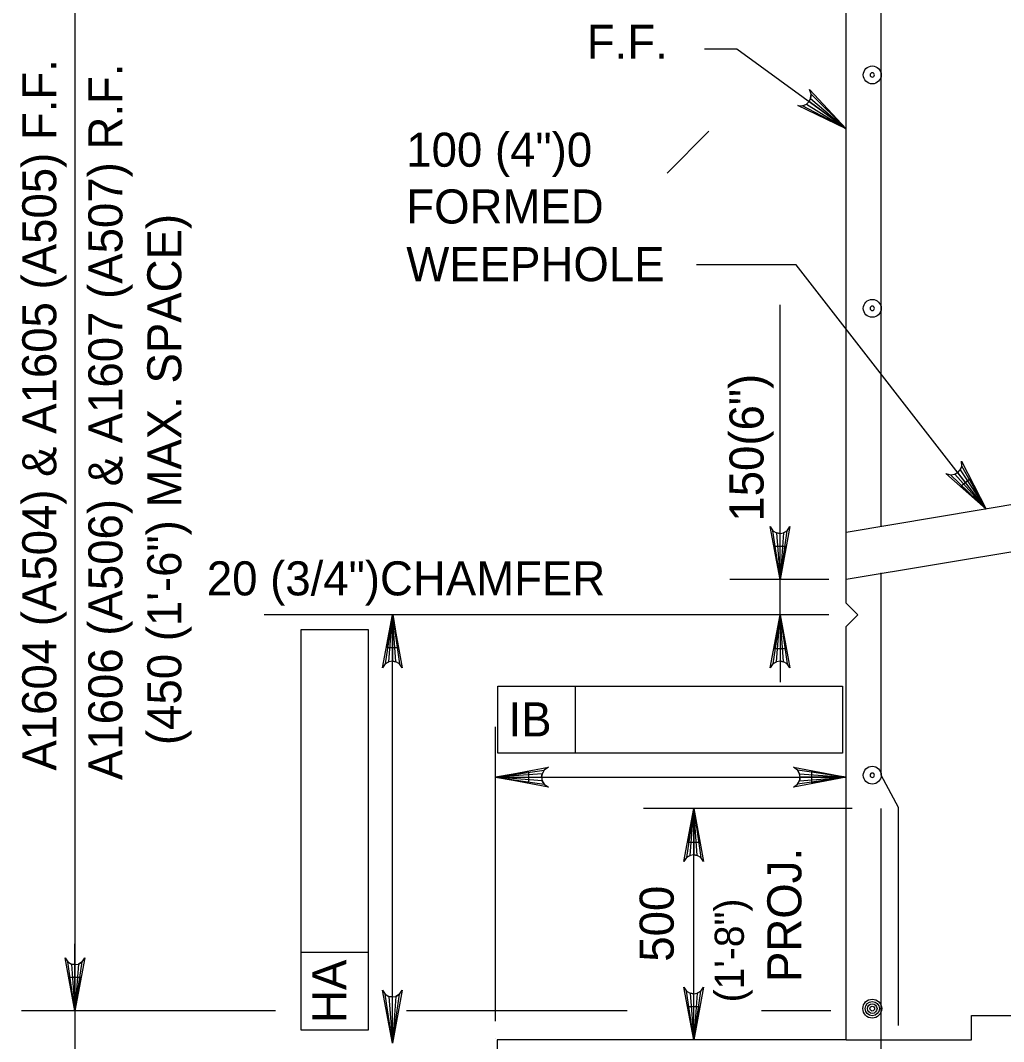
# Model space of a CAD drawing. Extents: x 634540 to 640306, y 296059 to 300275.
# Drawn here: x 639034.1 to 639120.7, y 297036.8 to 297126.7 of the extents above; entities that cross this region are included whole.
import ezdxf

# ---------------------------------------------------------------- set-up
doc = ezdxf.new("R2010")
doc.units = 0
for name, color, linetype in [('3', 7, 'Continuous'), ('4', 7, 'Continuous'), ('5', 7, 'Continuous'), ('6', 7, 'Continuous'), ('7', 7, 'Continuous'), ('9', 7, 'Continuous')]:
    doc.layers.add(name, color=color, linetype=linetype)

# ---------------------------------------------------------------- blocks, each defined once
blk = doc.blocks.new('B')
at = {"layer": '3'}
blk.add_circle((0, 0), 0.16, dxfattribs=at)
for start, end in [(0, 180), (180, 0)]:
    blk.add_arc((0, 0), 0.0391, start, end, dxfattribs=at)

msp = doc.modelspace()

# ---------------------------------------------------------------- linework, layer by layer
at = {"layer": '3'}
for p, q in [((639038.908, 297163.005), (639038.908, 297039.466)), ((639097.202, 297124.17), (639094.344, 297124.17)), ((639106.838, 297117.145), (639097.202, 297124.17)), ((639091.054, 297113.248), (639094.742, 297116.937)), ((639101, 297077.445), (639101, 297101.644)), ((639101, 297080.397), (639101, 297083.352)), ((639105.3, 297077.445), (639096.571, 297077.445)), ((639101, 297074.324), (639101, 297077.445)), ((639106.838, 297075.351), (639107.863, 297074.324)), ((639105.3, 297074.324), (639055.575, 297074.324)), ((639066.863, 297036.62), (639066.863, 297074.324)), ((639100.279, 297074.324), (639096.571, 297074.324)), ((639101, 297074.324), (639101, 297068.42)), ((639106.838, 297073.299), (639107.863, 297074.324)), ((639058.819, 297037.747), (639058.819, 297073.049)), ((639058.819, 297073.049), (639064.726, 297073.049)), ((639064.726, 297073.049), (639064.726, 297037.747)), ((639076.137, 297068.051), (639106.515, 297068.051)), ((639076.137, 297062.146), (639076.137, 297068.051)), ((639082.983, 297062.146), (639082.983, 297068.051)), ((639106.515, 297068.051), (639106.515, 297062.146)), ((639106.515, 297062.146), (639076.137, 297062.146)), ((639107.351, 297057.271), (639088.973, 297057.271)), ((639093.402, 297036.893), (639093.402, 297057.271)), ((639064.726, 297044.591), (639058.819, 297044.591)), ((639056.575, 297039.466), (639034.206, 297039.466)), ((639038.908, 297039.466), (639038.908, 297013.871)), ((639087.551, 297039.465), (639068.092, 297039.465)), ((639105.488, 297039.465), (639099.369, 297039.465)), ((639064.726, 297037.747), (639058.819, 297037.747))]:
    msp.add_line(p, q, dxfattribs=at)
for points in [[(639106.838, 297117.145), (639102.557, 297119.184), (639102.994, 297119.174), (639103.327, 297119.318), (639103.555, 297119.539), (639103.696, 297119.822), (639103.73, 297120.185), (639103.588, 297120.597), (639106.838, 297117.145), (639103.73, 297120.185), (639103.696, 297119.822), (639106.838, 297117.145), (639103.555, 297119.539), (639103.327, 297119.318), (639106.838, 297117.145), (639102.994, 297119.174)], [(639119.159, 297083.656), (639115.607, 297086.798), (639116.024, 297086.666), (639116.384, 297086.712), (639116.664, 297086.862), (639116.878, 297087.096), (639117.009, 297087.433), (639116.986, 297087.871), (639119.159, 297083.656), (639117.009, 297087.433), (639116.878, 297087.096), (639119.159, 297083.656), (639116.664, 297086.862), (639116.384, 297086.712), (639119.159, 297083.656), (639116.024, 297086.666)], [(639101, 297077.445), (639100.127, 297082.106), (639100.375, 297081.747), (639100.688, 297081.562), (639101, 297081.508), (639101.313, 297081.562), (639101.625, 297081.747), (639101.873, 297082.106), (639101, 297077.445), (639101.625, 297081.747), (639101.313, 297081.562), (639101, 297077.445), (639101, 297081.508), (639100.688, 297081.562), (639101, 297077.445), (639100.375, 297081.747)], [(639066.863, 297074.324), (639067.736, 297069.663), (639067.488, 297070.022), (639067.176, 297070.207), (639066.863, 297070.261), (639066.551, 297070.207), (639066.238, 297070.022), (639065.99, 297069.663), (639066.863, 297074.324), (639066.238, 297070.022), (639066.551, 297070.207), (639066.863, 297074.324), (639066.863, 297070.261), (639067.176, 297070.207), (639066.863, 297074.324), (639067.488, 297070.022)], [(639101, 297074.324), (639101.873, 297069.663), (639101.625, 297070.022), (639101.313, 297070.207), (639101, 297070.261), (639100.688, 297070.207), (639100.375, 297070.022), (639100.127, 297069.663), (639101, 297074.324), (639100.375, 297070.022), (639100.688, 297070.207), (639101, 297074.324), (639101, 297070.261), (639101.313, 297070.207), (639101, 297074.324), (639101.625, 297070.022)], [(639075.941, 297060.036), (639080.601, 297060.909), (639080.243, 297060.661), (639080.058, 297060.348), (639080.004, 297060.036), (639080.058, 297059.723), (639080.243, 297059.411), (639080.601, 297059.163), (639075.941, 297060.036), (639080.243, 297059.411), (639080.058, 297059.723), (639075.941, 297060.036), (639080.004, 297060.036), (639080.058, 297060.348), (639075.941, 297060.036), (639080.243, 297060.661)], [(639106.838, 297060.036), (639102.177, 297059.163), (639102.536, 297059.411), (639102.721, 297059.723), (639102.775, 297060.036), (639102.721, 297060.348), (639102.536, 297060.661), (639102.177, 297060.909), (639106.838, 297060.036), (639102.536, 297060.661), (639102.721, 297060.348), (639106.838, 297060.036), (639102.775, 297060.036), (639102.721, 297059.723), (639106.838, 297060.036), (639102.536, 297059.411)], [(639093.402, 297057.271), (639094.275, 297052.611), (639094.027, 297052.969), (639093.715, 297053.154), (639093.402, 297053.209), (639093.09, 297053.154), (639092.777, 297052.969), (639092.529, 297052.611), (639093.402, 297057.271), (639092.777, 297052.969), (639093.09, 297053.154), (639093.402, 297057.271), (639093.402, 297053.209), (639093.715, 297053.154), (639093.402, 297057.271), (639094.027, 297052.969)], [(639038.908, 297039.466), (639038.035, 297044.127), (639038.283, 297043.769), (639038.595, 297043.583), (639038.908, 297043.529), (639039.22, 297043.583), (639039.533, 297043.769), (639039.781, 297044.127), (639038.908, 297039.466), (639039.533, 297043.769), (639039.22, 297043.583), (639038.908, 297039.466), (639038.908, 297043.529), (639038.595, 297043.583), (639038.908, 297039.466), (639038.283, 297043.769)], [(639066.863, 297036.62), (639065.99, 297041.281), (639066.238, 297040.923), (639066.551, 297040.737), (639066.863, 297040.683), (639067.176, 297040.737), (639067.488, 297040.923), (639067.736, 297041.281), (639066.863, 297036.62), (639067.488, 297040.923), (639067.176, 297040.737), (639066.863, 297036.62), (639066.863, 297040.683), (639066.551, 297040.737), (639066.863, 297036.62), (639066.238, 297040.923)], [(639093.402, 297036.893), (639092.529, 297041.554), (639092.777, 297041.195), (639093.09, 297041.01), (639093.402, 297040.956), (639093.715, 297041.01), (639094.027, 297041.195), (639094.275, 297041.554), (639093.402, 297036.893), (639094.027, 297041.195), (639093.715, 297041.01), (639093.402, 297036.893), (639093.402, 297040.956), (639093.09, 297041.01), (639093.402, 297036.893), (639092.777, 297041.195)]]:
    msp.add_lwpolyline(points, dxfattribs=at)
for points in [[(639100.509, 297080.397), (639101.492, 297080.397), (639101, 297077.445)], [(639067.384, 297071.416), (639066.399, 297071.416), (639066.892, 297074.37)], [(639100.509, 297071.372), (639101.492, 297071.372), (639101, 297074.324)], [(639092.908, 297054.319), (639093.894, 297054.319), (639093.402, 297057.271)], [(639038.416, 297042.418), (639039.4, 297042.418), (639038.908, 297039.466)], [(639092.908, 297039.845), (639093.894, 297039.845), (639093.402, 297036.893)]]:
    msp.add_lwpolyline(points, close=True, dxfattribs=at)
at = {"layer": '4'}
for p, q in [((639102.411, 297105.171), (639093.66, 297105.171)), ((639119.159, 297083.656), (639102.411, 297105.171)), ((639075.941, 297038.56), (639075.941, 297064.465)), ((639075.941, 297060.036), (639106.838, 297060.036)), ((639038.908, 297042.418), (639038.908, 297045.373))]:
    msp.add_line(p, q, dxfattribs=at)
for points in [[(639117.732, 297086.287), (639116.957, 297085.683), (639119.159, 297083.656)], [(639078.893, 297059.544), (639078.893, 297060.528), (639075.941, 297060.036)], [(639103.79, 297059.544), (639103.79, 297060.528), (639106.744, 297060.036)]]:
    msp.add_lwpolyline(points, close=True, dxfattribs=at)
at = {"layer": '5'}
for p, q in [((639109.903, 297082.181), (639109.903, 297156.147)), ((639109.903, 297060.203), (639109.903, 297078.024)), ((639111.44, 297057.361), (639109.903, 297060.203)), ((639109.903, 297014.903), (639109.903, 297057.271)), ((639111.44, 297038.175), (639111.44, 297057.361))]:
    msp.add_line(p, q, dxfattribs=at)
for radius in [0.833, 0.625, 0.417, 0.208]:
    msp.add_circle((639109.126, 297039.653), radius, dxfattribs=at)
at = {"layer": '6'}
msp.add_lwpolyline([(639106.838, 297036.893), (639117.87, 297036.893), (639117.87, 297039.056), (639125.062, 297039.056), (639125.062, 297036.893), (639136.712, 297036.893)], dxfattribs=at)
at = {"layer": '7'}
for p, q in [((639106.744, 297060.036), (639106.744, 297060.036)), ((639075.941, 297037.02), (639075.941, 297037.02)), ((639106.744, 297036.885), (639106.744, 297036.885))]:
    msp.add_line(p, q, dxfattribs=at)
at = {"layer": '9'}
for p, q in [((639106.838, 297075.351), (639106.838, 297173.147)), ((639132.629, 297085.9), (639106.838, 297081.602)), ((639149.955, 297084.631), (639106.838, 297077.445)), ((639106.838, 297036.893), (639106.838, 297073.299)), ((639106.838, 297036.893), (639076.078, 297036.893)), ((639076.078, 297036.893), (639076.078, 297012.286))]:
    msp.add_line(p, q, dxfattribs=at)

# ---------------------------------------------------------------- block references
at = {"layer": '3', "xscale": 4.921475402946, "yscale": 4.921475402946, "rotation": 90}
for p in [(639109.124, 297121.889), (639109.124, 297101.33), (639109.124, 297060.213)]:
    msp.add_blockref('B', p, dxfattribs=at)

# ---------------------------------------------------------------- texts
at = {"layer": '3'}
for s, height, p in [('F.F.', 3.0001, (639083.987, 297123.308)), ('100 (4")0', 3.0001, (639068.088, 297113.803)), ('FORMED', 3.0001, (639068.088, 297108.803)), ('WEEPHOLE', 3.0001, (639068.088, 297103.719)), ('20 (3/4")CHAMFER', 3.00014, (639050.521, 297076.049)), ('IB', 3.0001, (639077.091, 297063.63))]:
    msp.add_text(s, height=height, dxfattribs=at).set_placement(p)
for s, height, p in [('A1604 (A504) & A1605 (A505) F.F.', 3.00014, (639037.264, 297060.617)), ('A1606 (A506) & A1607 (A507) R.F.', 3.00014, (639043.087, 297059.782)), ('(450 (1\'-6") MAX. SPACE)', 3.00014, (639048.277, 297062.867)), ('150(6")', 3.0001, (639099.552, 297082.545)), ('PROJ.', 3.0001, (639102.882, 297042)), ('500', 3.0001, (639091.637, 297043.787)), ('(1\'-8")', 2.5722, (639097.817, 297040.206)), ('HA', 3.0001, (639062.799, 297038.395))]:
    msp.add_text(s, height=height, rotation=90, dxfattribs=at).set_placement(p)

doc.saveas('drawing.dxf')
